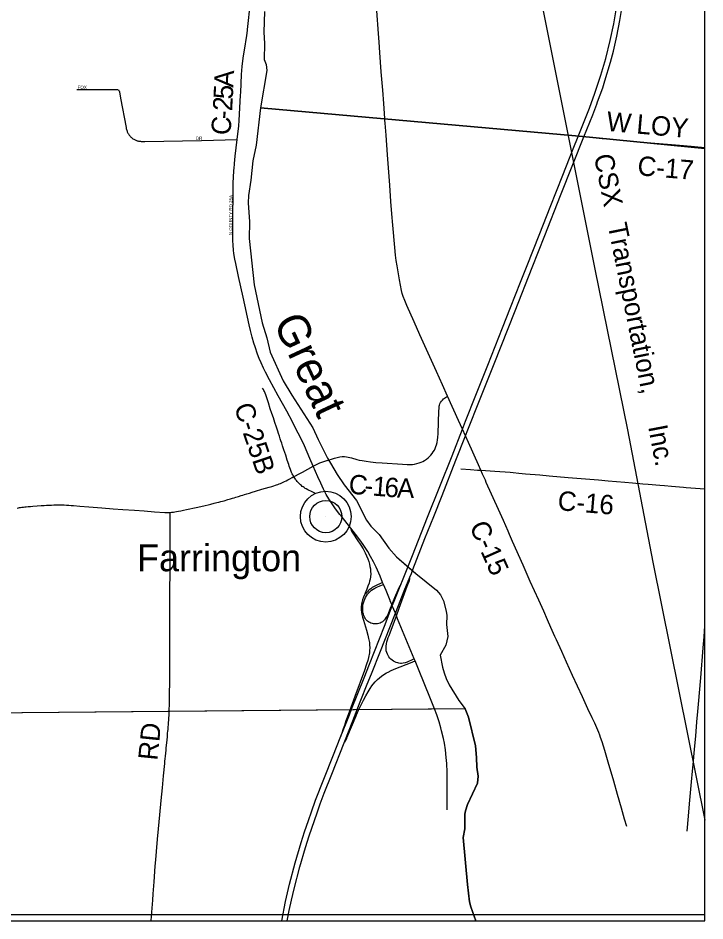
# Model space of a CAD drawing. Extents: x -87 to 2145, y -2128 to 440.
# Drawn here: x 288.9 to 342.1, y -655.3 to -585.4 of the extents above; entities that cross this region are included whole.
import ezdxf

# ---------------------------------------------------------------- set-up
doc = ezdxf.new("R2010")
doc.units = 0
for name, color, linetype in [('GM_X_Adjacent_County', 7, 'Continuous'), ('GM_X_City_Street', 7, 'Continuous'), ('GM_X_City_Street_Text', 7, 'Continuous'), ('GM_X_County', 7, 'Continuous'), ('GM_X_County_Road', 7, 'Continuous'), ('GM_X_County_Road_Text', 7, 'Continuous'), ('GM_X_Interchange_Ramps', 7, 'Continuous'), ('GM_X_Interstate_Route', 7, 'Continuous'), ('GM_X_Major_River_Text', 7, 'Continuous'), ('GM_X_Rail_Line', 7, 'Continuous'), ('GM_X_Rail_Line_Text', 7, 'Continuous'), ('GM_X_Township', 7, 'Continuous'), ('GM_X_Township_Road', 7, 'Continuous'), ('GM_X_Unincorporated', 7, 'Continuous'), ('GM_X_Unincorporated_Location', 7, 'Continuous'), ('GM_X_Unincorporated_Text', 7, 'Continuous'), ('SH_Border', 7, 'Continuous')]:
    doc.layers.add(name, color=color, linetype=linetype)

msp = doc.modelspace()

# ---------------------------------------------------------------- linework, layer by layer
at = {"layer": 'GM_X_Adjacent_County'}
msp.add_lwpolyline([(90.326, -451.873), (90.326, -655.29), (342.126, -655.29), (342.126, -461.349)], dxfattribs=at)
at = {"layer": 'GM_X_City_Street'}
for points in [[(306.72, -586.31), (306.798, -585.61), (306.855, -584.884), (306.882, -584.545)], [(306.175, -591.382), (306.184, -591.196), (306.257, -589.788), (306.302, -589.167), (306.347, -588.737), (306.397, -588.351), (306.468, -587.904), (306.657, -586.771), (306.711, -586.396), (306.72, -586.31)], [(293.508, -590.957), (296.232, -590.949), (296.581, -590.951), (296.647, -590.96), (296.695, -590.971), (296.733, -590.994), (296.759, -591.023), (296.779, -591.061), (296.799, -591.137), (296.883, -591.621), (297.304, -593.895), (297.317, -593.97), (297.337, -594.041), (297.358, -594.115), (297.382, -594.184), (297.404, -594.239), (297.427, -594.292), (297.454, -594.343), (297.483, -594.395), (297.539, -594.479), (297.575, -594.525), (297.614, -594.569), (297.654, -594.612), (297.697, -594.651), (297.743, -594.688), (297.789, -594.725), (297.842, -594.762), (297.9, -594.798), (297.951, -594.829), (298.003, -594.854), (298.055, -594.876), (298.112, -594.899), (298.168, -594.916), (298.224, -594.933), (298.274, -594.946), (298.339, -594.957), (298.422, -594.965), (298.487, -594.972), (298.546, -594.975), (298.615, -594.979), (298.68, -594.98), (298.751, -594.981), (303.146, -594.9), (305.913, -594.83)], [(306.024, -605.415), (305.802, -604.428), (305.731, -604.093), (305.66, -603.652), (305.63, -603.385), (305.596, -602.995), (305.58, -602.637), (305.572, -602.063), (305.573, -601.703), (305.573, -600.948), (305.589, -598.895)]]:
    msp.add_lwpolyline(points, dxfattribs=at)
at = {"layer": 'GM_X_County'}
msp.add_lwpolyline([(90.326, -451.873), (90.326, -655.29), (342.126, -655.29), (342.126, -461.349)], dxfattribs=at)
at = {"layer": 'GM_X_County_Road'}
for points in [[(317.335, -593.209), (317.253, -592.046), (317.178, -591.015), (317.068, -589.592), (316.962, -588.087), (316.903, -587.302), (316.849, -586.631), (316.721, -584.866), (316.657, -583.9), (316.579, -582.903), (316.479, -581.656)], [(305.913, -594.83), (306.032, -593.758), (306.068, -593.348), (306.124, -592.364), (306.175, -591.382)], [(317.36, -593.552), (317.344, -593.337), (317.335, -593.209)], [(321.801, -613.796), (321.341, -612.783), (320.064, -609.94), (319.603, -608.925), (319.043, -607.666), (318.879, -607.273), (318.769, -606.983), (318.695, -606.75), (318.633, -606.496), (318.476, -605.693), (318.284, -604.611), (318.217, -604.19), (318.164, -603.784), (318.105, -603.181), (317.96, -601.465), (317.887, -600.582), (317.814, -599.617), (317.719, -598.358), (317.55, -596.019), (317.432, -594.498), (317.36, -593.552)], [(305.702, -596.687), (305.76, -596.121), (305.913, -594.83)], [(333.707, -594.702), (334.164, -594.742), (334.636, -594.786), (335.318, -594.849), (336.147, -594.92), (337.029, -595), (337.944, -595.08), (339.236, -595.191), (340.461, -595.296), (341.066, -595.346), (342.126, -595.439)], [(305.589, -598.895), (305.589, -598.895), (305.611, -598.209), (305.656, -597.261), (305.673, -597.014), (305.695, -596.756), (305.702, -596.687)], [(310.193, -616.683), (309.75, -615.851), (309.095, -614.657), (308.418, -613.421), (308.106, -612.827), (307.947, -612.506), (307.764, -612.105), (307.624, -611.775), (307.489, -611.425), (307.294, -610.87), (307.203, -610.575), (307.077, -610.119), (306.944, -609.612), (306.84, -609.167), (306.379, -607.035), (306.024, -605.415)], [(310.304, -620.913), (310.248, -620.83), (310.209, -620.767), (310.168, -620.691), (310.124, -620.602), (310.085, -620.508), (310.055, -620.43), (310.026, -620.354), (309.99, -620.239), (309.946, -620.111), (309.901, -619.968), (309.788, -619.63), (309.664, -619.258), (309.521, -618.829), (309.419, -618.516), (309.358, -618.325), (309.297, -618.136), (309.245, -617.976), (309.182, -617.787), (309.115, -617.583), (309.05, -617.383), (308.954, -617.082), (308.837, -616.726), (308.714, -616.357), (308.596, -616.018), (308.473, -615.654), (308.327, -615.209), (308.199, -614.825), (308.119, -614.59), (308.073, -614.458), (308.043, -614.376), (308.015, -614.313), (307.971, -614.237), (307.937, -614.178), (307.869, -614.074)], [(322.206, -614.686), (321.801, -613.796)], [(313.438, -619.49), (313.661, -619.425), (313.852, -619.384), (314.044, -619.363), (314.222, -619.363), (314.382, -619.381), (314.509, -619.404), (314.763, -619.466), (315.175, -619.579), (315.367, -619.626), (315.576, -619.67), (315.884, -619.724), (316.243, -619.773), (316.635, -619.813), (317.125, -619.854), (318.711, -619.957), (319.072, -619.975), (319.287, -619.977), (319.485, -619.967), (319.649, -619.945), (319.828, -619.907), (320.003, -619.855), (320.158, -619.796), (320.292, -619.73), (320.421, -619.654), (320.558, -619.561), (320.689, -619.458), (320.799, -619.358), (320.903, -619.25), (321.008, -619.122), (321.093, -618.999), (321.178, -618.856), (321.245, -618.723), (321.302, -618.584), (321.349, -618.443), (321.393, -618.266), (321.428, -618.07), (321.451, -617.873), (321.47, -617.578), (321.531, -615.839), (321.542, -615.611), (321.559, -615.466), (321.578, -615.372), (321.612, -615.266), (321.659, -615.166), (321.721, -615.073), (321.795, -614.989), (321.89, -614.902), (322.206, -614.686)], [(324.779, -620.421), (324.584, -619.992), (323.815, -618.271), (323.587, -617.764), (323.352, -617.244), (323.046, -616.566), (322.206, -614.686)], [(311.788, -620.099), (311.541, -619.517), (311.119, -618.538), (310.882, -618.029), (310.628, -617.542), (310.306, -616.896), (310.193, -616.683)], [(311.788, -620.099), (312.303, -619.852), (312.535, -619.774), (312.858, -619.672)], [(312.858, -619.672), (312.864, -619.671), (313.379, -619.507), (313.438, -619.49)], [(310.304, -620.913), (310.416, -620.853), (310.65, -620.725), (310.963, -620.553), (311.788, -620.099)], [(313.959, -623.957), (313.859, -623.831), (313.531, -623.398), (313.263, -623.02), (313.012, -622.631), (312.811, -622.287), (312.603, -621.891), (312.376, -621.413), (312.166, -620.929), (311.788, -620.099)], [(323.234, -620.312), (323.981, -620.369), (324.509, -620.408), (324.779, -620.421)], [(300.73, -623.676), (300.82, -623.67), (300.969, -623.653), (301.084, -623.637), (301.213, -623.617), (301.366, -623.591), (301.536, -623.559), (301.746, -623.516), (301.978, -623.466), (302.247, -623.409), (302.473, -623.359), (302.727, -623.303), (303.087, -623.22), (303.435, -623.142), (303.658, -623.09), (303.86, -623.042), (304.125, -622.977), (304.339, -622.925), (304.5, -622.884), (304.656, -622.843), (304.893, -622.777), (305.184, -622.693), (305.396, -622.63), (305.55, -622.584), (305.679, -622.545), (305.796, -622.508), (306.024, -622.437), (306.225, -622.376), (306.345, -622.339), (306.488, -622.296), (306.666, -622.242), (306.87, -622.179), (307.074, -622.116), (307.328, -622.04), (307.829, -621.89), (308.379, -621.724), (308.582, -621.662), (308.736, -621.614), (308.865, -621.574), (308.953, -621.543), (309.051, -621.508), (309.149, -621.471), (309.253, -621.43), (309.361, -621.384), (309.47, -621.337), (309.583, -621.285), (309.698, -621.228), (309.823, -621.165), (309.975, -621.087), (310.171, -620.985), (310.304, -620.913)], [(311.917, -622.184), (311.622, -622.047), (311.478, -621.98), (311.37, -621.925), (311.257, -621.865), (311.177, -621.817), (311.088, -621.761), (311.016, -621.711), (310.951, -621.663), (310.882, -621.609), (310.808, -621.55), (310.754, -621.5), (310.704, -621.452), (310.649, -621.398), (310.604, -621.346), (310.554, -621.285), (310.506, -621.222), (310.463, -621.162), (310.421, -621.101), (310.376, -621.029), (310.304, -620.913)], [(325.125, -621.193), (324.911, -620.712), (324.779, -620.421)], [(324.779, -620.421), (325.85, -620.486), (327.037, -620.575), (327.284, -620.598), (327.714, -620.641), (328.243, -620.688), (329.339, -620.783), (330.068, -620.846), (331.548, -620.969), (333.897, -621.17), (334.627, -621.235), (335.935, -621.346), (336.507, -621.396), (336.78, -621.42), (337.078, -621.444), (337.323, -621.461), (337.732, -621.494), (338.631, -621.57), (339.007, -621.606), (339.529, -621.653), (340.144, -621.705), (340.468, -621.73), (340.673, -621.744), (342.126, -621.858)], [(336.081, -647.991), (335.906, -647.404), (335.659, -646.553), (335.353, -645.498), (335.062, -644.472), (334.637, -643.007), (334.373, -642.094), (334.165, -641.421), (334.052, -641.093), (333.989, -640.92), (333.909, -640.713), (333.594, -639.994), (333.393, -639.563), (333.066, -638.867), (332.642, -637.944), (331.881, -636.309), (331.411, -635.261), (331.043, -634.437), (330.635, -633.542), (330.511, -633.275), (330.194, -632.572), (329.931, -631.984), (329.64, -631.33), (329.255, -630.46), (328.606, -629.016), (328.045, -627.753), (327.233, -625.921), (326.999, -625.384), (326.881, -625.118), (326.521, -624.311), (326.26, -623.739), (325.603, -622.267), (325.199, -621.358), (325.125, -621.193)], [(288.888, -623.342), (288.973, -623.324), (289.053, -623.309), (289.136, -623.296), (289.246, -623.281), (289.361, -623.268), (289.463, -623.257), (289.576, -623.246), (289.726, -623.233), (289.913, -623.218), (290.097, -623.203), (290.435, -623.177), (290.735, -623.155), (290.965, -623.14), (291.148, -623.128), (291.288, -623.123), (291.419, -623.116), (291.541, -623.11), (291.716, -623.105), (291.872, -623.101), (292.02, -623.099), (292.141, -623.097), (292.256, -623.099), (292.376, -623.101), (292.517, -623.105), (292.687, -623.113), (292.868, -623.125), (293.055, -623.138), (293.226, -623.151), (293.733, -623.189), (294.42, -623.245), (295.425, -623.322), (296.317, -623.391), (297.053, -623.447), (297.953, -623.514), (298.705, -623.57), (299.507, -623.626), (300.301, -623.678), (300.453, -623.683), (300.557, -623.683), (300.629, -623.683), (300.702, -623.678), (300.73, -623.676)], [(300.635, -639.387), (300.636, -639.38), (300.647, -639.189), (300.653, -639.037), (300.671, -638.463), (300.682, -637.708), (300.684, -636.822), (300.689, -635.691), (300.699, -633.837), (300.698, -632.213), (300.705, -630.187), (300.708, -629.425), (300.712, -628.605), (300.722, -626.211), (300.731, -624.562), (300.73, -623.676)], [(314.698, -624.89), (313.959, -623.957)], [(317.171, -629.098), (316.968, -628.605), (316.665, -627.923), (316.457, -627.493), (316.24, -627.097), (316.014, -626.705), (315.716, -626.245), (315.476, -625.895), (315.072, -625.362), (314.698, -624.89)], [(317.238, -629.26), (317.171, -629.098)], [(317.744, -630.483), (317.59, -630.113), (317.432, -629.734), (317.238, -629.26)], [(319.098, -633.761), (318.335, -631.919), (318.237, -631.682), (318.157, -631.488), (318.037, -631.199), (317.919, -630.91), (317.878, -630.811), (317.76, -630.522), (317.744, -630.483)], [(319.615, -635.008), (319.098, -633.761)], [(319.683, -635.173), (319.615, -635.008)], [(321.373, -639.331), (321.198, -638.875), (320.836, -637.968), (320.001, -635.94), (319.683, -635.173)], [(299.239, -655.29), (299.269, -654.917), (299.371, -653.674), (299.402, -653.183), (299.475, -652.252), (299.569, -651.042), (299.601, -650.568), (299.652, -649.914), (299.744, -648.965), (299.82, -648.151), (299.922, -647.074), (300.026, -645.963), (300.124, -644.984), (300.212, -644.053), (300.301, -643.114), (300.32, -642.927), (300.338, -642.745), (300.358, -642.548), (300.383, -642.307), (300.403, -642.079), (300.423, -641.89), (300.443, -641.703), (300.466, -641.478), (300.482, -641.311), (300.506, -641.031), (300.527, -640.772), (300.542, -640.612), (300.555, -640.465), (300.571, -640.265), (300.584, -640.117), (300.597, -639.955), (300.614, -639.72), (300.626, -639.562), (300.635, -639.387)], [(321.677, -640.341), (321.556, -639.872), (321.402, -639.408), (321.373, -639.331)], [(322.144, -643.226), (322.139, -643.101), (322.102, -642.646), (322.028, -642.043), (321.95, -641.526), (321.879, -641.162), (321.739, -640.579), (321.677, -640.341)], [(322.17, -646.683), (322.17, -646.606), (322.167, -645.884), (322.171, -644.687), (322.16, -643.655), (322.144, -643.226)]]:
    msp.add_lwpolyline(points, dxfattribs=at)
at = {"layer": 'GM_X_Interchange_Ramps'}
for points in [[(314.698, -624.89), (314.713, -624.983), (314.731, -625.074), (314.752, -625.126), (314.87, -625.289), (314.979, -625.445), (315.158, -625.733), (315.197, -625.791), (315.491, -626.226), (315.665, -626.504), (315.754, -626.664), (315.828, -626.807), (315.931, -627.031), (316.023, -627.259), (316.092, -627.478), (316.15, -627.683), (316.193, -627.876), (316.221, -628.054), (316.239, -628.25), (316.245, -628.43), (316.231, -628.659), (316.202, -628.837), (316.165, -628.997), (316.121, -629.154), (316.038, -629.386), (315.938, -629.629), (315.812, -629.932), (315.781, -630.01), (315.69, -630.237), (315.621, -630.439), (315.564, -630.644), (315.537, -630.772), (315.51, -631), (315.513, -631.206), (315.535, -631.408), (315.566, -631.586), (315.616, -631.793), (315.684, -632.029), (315.922, -632.798), (316.027, -633.177), (316.088, -633.432), (316.143, -633.755), (316.158, -633.919), (316.168, -634.148), (316.166, -634.359), (316.145, -634.54), (316.08, -634.895), (316.019, -635.133), (315.934, -635.416), (315.761, -635.912), (315.012, -637.926), (314.498, -639.344), (314.33, -639.809), (314.216, -640.157), (314.119, -640.435), (314.005, -640.749), (313.962, -640.887), (313.94, -640.996)], [(319.615, -635.008), (319.414, -635.106), (319.185, -635.218), (319.063, -635.268), (318.907, -635.319), (318.763, -635.349), (318.632, -635.36), (318.55, -635.36), (318.42, -635.345), (318.34, -635.328), (318.215, -635.287), (318.11, -635.24), (318.01, -635.184), (317.916, -635.118), (317.816, -635.033), (317.736, -634.951), (317.653, -634.848), (317.589, -634.753), (317.537, -634.651), (317.488, -634.529), (317.456, -634.402), (317.437, -634.288), (317.434, -634.143), (317.438, -634.027), (317.467, -633.85), (317.5, -633.705), (317.553, -633.532), (317.611, -633.361), (317.67, -633.207), (317.743, -633.007), (318.237, -631.682), (318.454, -631.099), (319.081, -629.388), (319.245, -628.957), (319.272, -628.844), (319.279, -628.753), (319.283, -628.678)], [(318.583, -629.264), (318.546, -629.309), (318.512, -629.351), (318.456, -629.456), (318.157, -630.108), (318.131, -630.173), (317.878, -630.811), (317.708, -631.242), (317.595, -631.516), (317.511, -631.697), (317.455, -631.794), (317.371, -631.918), (317.311, -631.992), (317.217, -632.085), (317.155, -632.136), (317.057, -632.197), (316.97, -632.241), (316.877, -632.273), (316.781, -632.296), (316.667, -632.308), (316.569, -632.308), (316.455, -632.294), (316.375, -632.277), (316.266, -632.24), (316.177, -632.199), (316.078, -632.141), (316.012, -632.093), (315.928, -632.014), (315.874, -631.953), (315.808, -631.859), (315.761, -631.774), (315.716, -631.668), (315.677, -631.543), (315.65, -631.414), (315.633, -631.285), (315.626, -631.137), (315.632, -630.989), (315.651, -630.843), (315.685, -630.683), (315.732, -630.526), (315.786, -630.388), (315.851, -630.256), (315.926, -630.129), (316.011, -630.009), (316.106, -629.896), (316.21, -629.791), (316.322, -629.695), (316.428, -629.618), (316.568, -629.534), (316.716, -629.463), (316.96, -629.368), (317.238, -629.26)], [(317.171, -629.098), (317.005, -629.174), (316.722, -629.302), (316.518, -629.406), (316.365, -629.499), (316.245, -629.583), (316.132, -629.678), (316.062, -629.747), (315.997, -629.815), (315.924, -629.915), (315.877, -629.961), (315.83, -629.99), (315.781, -630.01)], [(314.188, -641.505), (314.225, -641.468), (314.258, -641.431), (314.278, -641.402), (314.334, -641.295), (314.393, -641.172), (314.41, -641.129), (315.118, -639.429), (315.155, -639.344), (315.314, -638.978), (315.48, -638.621), (315.686, -638.211), (315.872, -637.864), (316.041, -637.564), (316.204, -637.298), (316.344, -637.096), (316.443, -636.966), (316.604, -636.78), (316.767, -636.619), (316.926, -636.477), (317.08, -636.355), (317.254, -636.233), (317.463, -636.104), (317.593, -636.034), (317.829, -635.92), (318.206, -635.761), (319.316, -635.319), (319.683, -635.173)]]:
    msp.add_lwpolyline(points, dxfattribs=at)
at = {"layer": 'GM_X_Interstate_Route'}
for points in [[(309.363, -655.29), (309.658, -653.795), (309.971, -652.454), (310.403, -650.805), (310.872, -649.216), (311.13, -648.404), (311.422, -647.516), (311.653, -646.85), (311.986, -645.941), (313.323, -642.555), (313.94, -640.996), (314.343, -639.978), (314.595, -639.344), (314.766, -638.911), (315.733, -636.471), (316.151, -635.419), (317.315, -632.475), (317.919, -630.91), (318.058, -630.552), (318.583, -629.264), (318.708, -628.957), (319.174, -627.782), (319.478, -627.016), (320.642, -624.054), (321.603, -621.666), (322.543, -619.304), (323.352, -617.244), (323.598, -616.617), (324.387, -614.6), (325.307, -612.283), (326.445, -609.399), (327.066, -607.828), (327.853, -605.864), (328.309, -604.703), (329.332, -602.092), (330.144, -600.05), (331.115, -597.595), (331.932, -595.555), (332.317, -594.581), (333.176, -592.413), (333.611, -591.244), (334.075, -589.842), (334.45, -588.549), (334.791, -587.162), (335.062, -585.878), (335.275, -584.632)], [(324.674, -615.023), (324.829, -614.633), (325.81, -612.181), (327.429, -608.076), (328.76, -604.739), (329.738, -602.251), (330.948, -599.168), (331.907, -596.76), (332.759, -594.622), (333.442, -592.905), (333.755, -592.094), (333.817, -591.923), (334.21, -590.83), (334.387, -590.284), (334.809, -588.836), (335.04, -587.981), (335.308, -586.833), (335.542, -585.609), (335.756, -584.216)], [(318.213, -631.348), (318.847, -629.747), (319.283, -628.678), (319.397, -628.399), (319.517, -628.091), (320.45, -625.707), (321.138, -623.985), (321.771, -622.366), (322.849, -619.635), (323.587, -617.764), (323.775, -617.286), (324.674, -615.023)], [(309.782, -655.29), (309.943, -654.492), (310.119, -653.69), (310.33, -652.796), (310.765, -651.111), (311.201, -649.597), (311.483, -648.706), (312.09, -646.919), (312.342, -646.225), (312.652, -645.412), (313.228, -643.946), (314.188, -641.505), (314.284, -641.26), (315.039, -639.344), (315.156, -639.047), (315.925, -637.111), (316.354, -636.028), (316.944, -634.551), (318.157, -631.488), (318.213, -631.348)]]:
    msp.add_lwpolyline(points, dxfattribs=at)
at = {"layer": 'GM_X_Rail_Line'}
msp.add_lwpolyline([(323.567, -554.504), (329.152, -582.645), (333.612, -604.861), (336.127, -617.296), (338.081, -627.54), (342.126, -647.492)], dxfattribs=at)
at = {"layer": 'GM_X_Township'}
for points in [[(308.019, -584.915), (307.981, -586.512), (308.021, -587.407), (308, -588.645), (308.145, -589.01), (308.198, -589.493), (307.712, -592.374), (332.386, -594.564), (342.126, -595.523), (342.126, -461.349)], [(308.019, -584.915), (307.981, -586.512), (308.021, -587.407), (308, -588.645), (308.145, -589.01), (308.198, -589.493), (307.712, -592.374), (307.386, -595.262), (307.123, -596.486), (306.963, -597.967), (306.774, -599.15), (306.749, -599.732), (306.858, -601.197), (306.846, -602.496), (307.232, -606.07), (307.857, -609.002), (308.194, -610.16), (308.461, -611.274), (309.463, -613.499), (310.131, -614.618), (311.763, -617.13), (312.17, -618.034), (312.913, -619.494), (313.133, -619.864), (313.66, -620.752), (314.2, -621.558), (315.143, -622.755), (315.927, -624.291), (316.264, -624.756), (316.897, -625.383), (317.641, -626.445), (318.257, -627.124), (319.254, -627.99), (319.729, -628.403), (321.35, -629.689), (321.664, -630.045), (321.875, -630.513), (322.097, -631.316), (322.13, -631.656), (322.121, -632.362), (322.22, -633.284), (322.076, -633.944), (321.638, -634.73), (321.816, -635.65), (321.927, -636.099), (322.088, -636.538), (322.328, -637.013), (323.074, -638.246), (323.555, -638.873), (320.961, -638.896), (314.896, -638.949), (300.533, -639.076), (286.394, -639.201)]]:
    msp.add_lwpolyline(points, dxfattribs=at)
for points in [[(324.376, -655.29), (342.126, -655.29), (342.126, -595.523), (332.386, -594.564), (307.712, -592.374), (307.386, -595.262), (307.123, -596.486), (306.963, -597.967), (306.774, -599.15), (306.749, -599.732), (306.858, -601.197), (306.846, -602.496), (307.232, -606.07), (307.857, -609.002), (308.194, -610.16), (308.461, -611.274), (309.463, -613.499), (310.131, -614.618), (311.763, -617.13), (312.17, -618.034), (312.913, -619.494), (313.133, -619.864), (313.66, -620.752), (314.2, -621.558), (315.143, -622.755), (315.927, -624.291), (316.264, -624.756), (316.897, -625.383), (317.641, -626.445), (318.257, -627.124), (319.729, -628.403), (321.35, -629.689), (321.664, -630.045), (321.875, -630.513), (322.097, -631.316), (322.13, -631.656), (322.121, -632.362), (322.22, -633.284), (322.076, -633.944), (321.638, -634.73), (321.816, -635.65), (321.927, -636.099), (322.088, -636.538), (322.328, -637.013), (323.074, -638.246), (323.555, -638.873), (323.81, -639.534), (324.352, -641.73), (324.444, -642.644), (324.467, -643.393), (324.568, -644.081), (324.505, -644.628), (323.752, -646.271), (323.575, -646.761), (323.541, -647.02), (323.531, -648.166), (323.405, -648.846), (323.735, -652.482), (323.908, -653.814), (324.009, -654.21)], [(219.045, -655.29), (324.376, -655.29), (324.009, -654.21), (323.908, -653.814), (323.735, -652.482), (323.405, -648.846), (323.531, -648.166), (323.541, -647.02), (323.575, -646.761), (323.752, -646.271), (324.505, -644.628), (324.568, -644.081), (324.467, -643.393), (324.444, -642.644), (324.352, -641.73), (323.81, -639.534), (323.555, -638.873), (286.394, -639.201), (273.866, -639.399), (247.354, -639.386), (219.087, -639.346)]]:
    msp.add_lwpolyline(points, close=True, dxfattribs=at)
at = {"layer": 'GM_X_Township_Road'}
msp.add_lwpolyline([(340.758, -648.345), (340.853, -647.196), (340.94, -646.231), (341.088, -644.522), (341.161, -643.696), (341.229, -642.949), (341.263, -642.589), (341.314, -642.034), (341.411, -640.968), (341.436, -640.641), (341.498, -639.895), (341.567, -639.096), (341.619, -638.527), (341.797, -636.483), (341.853, -635.797), (341.936, -634.834), (341.993, -634.149), (342.058, -633.301), (342.125, -632.468), (342.126, -632.447)], dxfattribs=at)
at = {"layer": 'GM_X_Unincorporated'}
for radius in [1.964, 1.245]:
    msp.add_circle((312.77, -624.005), radius, dxfattribs=at)
at = {"layer": 'GM_X_Unincorporated_Location'}
msp.add_line((312.77, -624.005), (312.77, -624.005), dxfattribs=at)
at = {"layer": 'SH_Border'}
msp.add_lwpolyline([(342.126, -654.78), (342.126, -234.78), (90.514, -234.78), (90.514, -654.78)], close=True, dxfattribs=at)

# ---------------------------------------------------------------- texts
at = {"layer": 'GM_X_City_Street_Text'}
for s, rotation, p in [('FOX', 0.00001, (293.557, -590.916)), ('DR', 0.00001, (302.709, -594.854)), ('N COUNTY RD 25A', 89.53474, (305.522, -602.228))]:
    msp.add_text(s, height=0.25, rotation=rotation, dxfattribs=at).set_placement(p)
at = {"layer": 'GM_X_County_Road_Text'}
for s, rotation, p in [('A', 87.0364, (305.611, -590.823)), ('5', 87.0365, (305.564, -591.739)), ('2', 86.95078, (305.515, -592.657)), ('C', 85.27872, (305.372, -594.532)), ('-', 86.34956, (305.475, -593.283)), ('W', 354.21792, (334.448, -594.139)), ('LOY', 355.00289, (336.781, -594.358)), ('C-17', 355.20898, (336.858, -597.585)), ('C-25B', 288.74416, (305.646, -615.492)), ('C', 355.35045, (314.503, -622.222)), ('1', 355.38161, (316.346, -622.372)), ('6', 355.46954, (317.269, -622.447)), ('A', 358.11967, (318.266, -622.524)), ('-', 355.35609, (315.731, -622.322)), ('C-16', 355.19609, (330.68, -623.497)), ('C-15', 294.02026, (323.864, -624.738)), ('RD', 84.2422, (299.73, -642.911))]:
    msp.add_text(s, height=1.5, rotation=rotation, dxfattribs=at).set_placement(p)
at = {"layer": 'GM_X_Major_River_Text'}
msp.add_text('Great', height=2.4971, rotation=295.03266, dxfattribs=at).set_placement((308.675, -608.969))
at = {"layer": 'GM_X_Rail_Line_Text'}
for s, rotation, p in [('CSX', 281.20601, (333.524, -596.085)), ('Transportation,', 281.42347, (334.587, -601.423)), ('Inc.', 280.84786, (337.72, -617.04))]:
    msp.add_text(s, height=1.495, rotation=rotation, dxfattribs=at).set_placement(p)
at = {"layer": 'GM_X_Unincorporated_Text'}
msp.add_text('Farrington', height=2.085, rotation=0.00001, dxfattribs=at).set_placement((298.155, -628.232))

doc.saveas('drawing.dxf')
